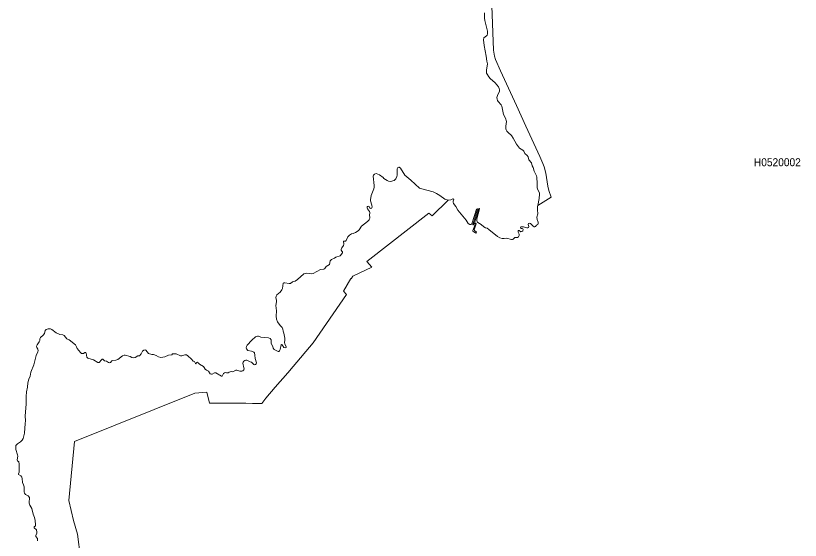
# Model space of a CAD drawing. Extents: x 369010 to 739155, y 6377141 to 6616555.
# Drawn here: x 467264 to 477071, y 6546276 to 6552828 of the extents above; entities that cross this region are included whole.
import ezdxf
from ezdxf.enums import TextEntityAlignment as Align

# ---------------------------------------------------------------- set-up
doc = ezdxf.new("R2010")
doc.units = 0
doc.header["$LTSCALE"] = 40
doc.layers.add('1', color=7, linetype='Continuous', lineweight=13)
doc.layers.add('2', color=7, linetype='Continuous')

msp = doc.modelspace()

# ---------------------------------------------------------------- linework, layer by layer
at = {"layer": '1'}
for points in [[(473318.44, 6555284.19), (473425.19, 6555106.77), (473659.87, 6554731.91), (473840.93, 6554436.98), (473227.25, 6553136.61), (473212.68, 6553064.45), (473216.98, 6552949.1), (473235.19, 6552398.14), (473247.27, 6552322.17), (473261.51, 6552279.3), (473324.4, 6552140.61), (473522.67, 6551707.16), (473641.01, 6551449.3), (473814.45, 6551067.98), (473853.02, 6550983.08), (473870.89, 6550939.55), (473888.6, 6550862.26), (473913.92, 6550700.73), (473928.32, 6550642.97), (473958.61, 6550563.52), (473790.13, 6550457.77)], [(473123.81, 6552864.03), (473122.32, 6552798.32), (473127.28, 6552766.71), (473160.88, 6552636.63), (473161.21, 6552600.71), (473157.07, 6552586.64), (473149.62, 6552576.55), (473117.02, 6552553.05), (473109.9, 6552525.08), (473118.34, 6552456.39), (473146.15, 6552322.5), (473152.77, 6552259.94), (473161.87, 6552225.18), (473148.8, 6552145.74), (473149.13, 6552111.81), (473155.75, 6552095.93), (473178.92, 6552062.99), (473196.3, 6552042.96), (473255.05, 6551988.35), (473300.4, 6551937.37), (473309, 6551920.16), (473311.65, 6551902.62), (473309.17, 6551882.92), (473291.79, 6551845.68), (473279.71, 6551806.13), (473280.7, 6551784.12), (473285.5, 6551768.89), (473293.45, 6551757.64), (473333, 6551715.43), (473342.44, 6551697.89), (473360.64, 6551595.11), (473386.79, 6551548.11), (473396.72, 6551506.57), (473391.76, 6551448.14), (473391.59, 6551413.88), (473394.41, 6551402.63), (473404, 6551385.75), (473419.56, 6551368.04), (473460.44, 6551330.3), (473483.61, 6551297.04), (473523.33, 6551224.71), (473560.74, 6551171.75), (473601.95, 6551149.41), (473615.19, 6551136.33), (473628.76, 6551105.38), (473656.07, 6551082.38), (473668.48, 6551065.83), (473678.58, 6551028.26), (473710.02, 6550991.68), (473719.79, 6550952.13), (473731.54, 6550930.61), (473744.94, 6550886.59), (473774.57, 6550827.34), (473779.7, 6550811.12), (473783.34, 6550731.34), (473780.69, 6550680.7), (473784.99, 6550663.16), (473810.32, 6550615.49), (473812.96, 6550600.1), (473808.66, 6550545.65), (473790.13, 6550457.77), (473958.61, 6550563.52), (473928.32, 6550642.97), (473913.92, 6550700.73), (473888.6, 6550862.26), (473870.89, 6550939.55), (473853.02, 6550983.08), (473814.45, 6551067.98), (473641.01, 6551449.3), (473522.67, 6551707.16), (473324.4, 6552140.61), (473261.51, 6552279.3), (473247.27, 6552322.17), (473235.19, 6552398.14), (473216.98, 6552949.1)], [(468074.11, 6546061.15), (468035.22, 6546351.94), (467985.57, 6546522.25), (467957.1, 6546649.85), (467929.46, 6546771.66), (467998.64, 6547508.32), (469501.42, 6548112.91), (469651.37, 6548124.49), (469688.27, 6547990.43), (470012.83, 6547989.94), (470139.44, 6547987.62), (470224.51, 6547985.63), (470339.53, 6547983.81), (470391.33, 6548049.85), (470507.02, 6548187.05), (470666.07, 6548365.8), (470731.61, 6548444.91), (470980.86, 6548744.14), (471400.74, 6549346.08), (471362.84, 6549387.62), (471451.88, 6549547.16), (471457.68, 6549541.04), (471476.71, 6549573.64), (471717.52, 6549688.01), (471652.97, 6549756.2), (472429.68, 6550360.12), (472468.41, 6550328.51), (472670.99, 6550525.13), (472627.13, 6550535.72), (472565.73, 6550583.05), (472524.18, 6550608.71), (472482.81, 6550627.41), (472324.09, 6550667.96), (472311.84, 6550675.9), (472204.93, 6550772.72), (472126.81, 6550836.11), (472074.18, 6550922.67), (472058.95, 6550935.08), (472051.01, 6550937.56), (472037.44, 6550929.12), (472031.98, 6550910.09), (472033.13, 6550834.78), (472029.99, 6550820.55), (472015.43, 6550790.6), (472003.84, 6550777.69), (471993.41, 6550771.4), (471950.71, 6550758.98)], [(471950.71, 6550758.98), (471923.07, 6550759.81), (471905.7, 6550767.92), (471866.14, 6550794.4), (471855.38, 6550805.99), (471809.87, 6550839.25), (471790.34, 6550848.85), (471769.32, 6550855.14), (471747.64, 6550846.7), (471735.06, 6550834.78), (471730.43, 6550823.2), (471744.33, 6550706.02), (471744, 6550687.82), (471738.7, 6550664.65), (471706.93, 6550584.05), (471698.32, 6550528.27), (471699.15, 6550515.03), (471715.37, 6550460.58), (471719.01, 6550436.42), (471716.36, 6550428.14), (471709.24, 6550422.18), (471702.29, 6550421.85), (471691.87, 6550425.66), (471682.43, 6550443.2), (471670.18, 6550450.15), (471663.4, 6550446.18)], [(473790.13, 6550457.77), (473787.15, 6550443.53), (473785.82, 6550403.65), (473790.95, 6550354), (473778.87, 6550312.95), (473781.52, 6550282), (473794.43, 6550248.07), (473794.76, 6550233.18), (473790.95, 6550221.59), (473772.58, 6550210.01), (473762.15, 6550196.27), (473752.22, 6550191.47), (473742.96, 6550192.13), (473727.4, 6550201.9), (473717.3, 6550215.3), (473697.94, 6550232.18), (473681.89, 6550235.49), (473674.11, 6550231.36), (473671.46, 6550219.77), (473676.92, 6550195.94), (473673.94, 6550182.86), (473665, 6550178.4), (473654.58, 6550178.07), (473611.22, 6550192.96), (473579.11, 6550189.65), (473572.65, 6550183.2), (473572.32, 6550173.6), (473581.42, 6550168.63), (473594.33, 6550170.45), (473601.78, 6550167.97), (473606.25, 6550156.05), (473600.79, 6550139.17), (473591.35, 6550131.06), (473575.8, 6550129.57), (473556.27, 6550145.63), (473544.02, 6550145.13), (473543.36, 6550125.77), (473558.09, 6550098.29), (473557.92, 6550081.74), (473549.81, 6550065.03), (473535.25, 6550058.74), (473503.97, 6550056.92), (473493.05, 6550051.12), (473482.12, 6550037.88), (473474.67, 6550033.75), (473461.27, 6550032.92), (473397.22, 6550051.29), (473369.74, 6550044.5), (473346.57, 6550045.33), (473315.96, 6550053.94), (473287.82, 6550068.34), (473178.26, 6550155.72), (473158.89, 6550174.59), (473137.71, 6550180.22), (473116.19, 6550190.31), (473083.75, 6550219.44), (473041.05, 6550243.27), (473032.12, 6550253.37), (473027.15, 6550270.42), (473027.65, 6550289.61), (473061.25, 6550415.23), (473058.1, 6550421.52), (473052.64, 6550418.21), (473002.16, 6550254.2), (473002.49, 6550242.12), (473018.21, 6550226.89), (472992.89, 6550154.07), (472998.52, 6550144.47), (473024.34, 6550126.1), (473016.06, 6550112.69), (472979.98, 6550137.85), (472979.65, 6550144.47), (473006.63, 6550220.43), (473000.67, 6550235.49), (472982.63, 6550214.97), (472978.49, 6550217.95), (473036.75, 6550412.92), (473032.28, 6550417.38), (473025.5, 6550411.43), (472965.75, 6550229.54), (472953.83, 6550221.26), (472938.44, 6550220.6), (472918.75, 6550231.69), (472893.09, 6550274.22), (472791.47, 6550397.69), (472764.99, 6550444.69), (472737.69, 6550482.76), (472731.4, 6550498.81), (472731.23, 6550510.73), (472738.68, 6550535.55), (472734.21, 6550540.52), (472726.76, 6550541.18), (472703.76, 6550530.09), (472670.99, 6550525.13), (472468.41, 6550328.51), (472429.68, 6550360.12), (471652.97, 6549756.2), (471717.52, 6549688.01), (471476.71, 6549573.64), (471457.68, 6549541.04)], [(471663.4, 6550446.18), (471658.93, 6550438.73), (471657.44, 6550427.48), (471661.25, 6550415.89), (471688.06, 6550383.95), (471692.36, 6550374.19), (471692.69, 6550361.44), (471687.73, 6550339.93), (471690.38, 6550303.35), (471687.23, 6550286.97), (471681.27, 6550277.53), (471661.91, 6550257.34), (471588.26, 6550198.09), (471559.13, 6550152.25), (471546.39, 6550141.82), (471509.48, 6550121.3), (471483.66, 6550109.71), (471462.15, 6550104.25), (471435.83, 6550088.86), (471414.48, 6550064.2), (471396.28, 6550018.68), (471388, 6550013.89), (471363.17, 6550010.57), (471367.31, 6549973.34), (471360.86, 6549956.79), (471340.5, 6549930.47), (471334.38, 6549909.95), (471334.38, 6549897.87), (471339.01, 6549885.62), (471348.78, 6549876.68), (471350.6, 6549866.59), (471321.63, 6549830.18), (471267.02, 6549813.96), (471250.47, 6549798.73), (471210.75, 6549782.68), (471193.04, 6549765.3), (471186.09, 6549721.44), (471145.37, 6549695.79), (471130.14, 6549672.12), (471115.25, 6549664.34), (471075.69, 6549658.38), (470981.69, 6549609.06), (470960.17, 6549604.92), (470930.38, 6549609.72), (470899.27, 6549610.55), (470866.33, 6549604.26), (470786.39, 6549531.44), (470758.26, 6549513.24), (470723.67, 6549502.48), (470698.84, 6549485.1), (470683.78, 6549481.79), (470629.99, 6549493.21), (470616.59, 6549493.21), (470607.32, 6549486.59), (470597.72, 6549421.22), (470591.76, 6549403.34), (470571.07, 6549375.87), (470527.71, 6549339.95), (470520.26, 6549326.22), (470515.13, 6549304.7), (470522.58, 6549274.91), (470523.9, 6549254.55), (470513.81, 6549208.87), (470523.24, 6549141.35), (470518.77, 6549073.49), (470524.07, 6549036.25), (470536.48, 6549002.99), (470568.09, 6548957.31), (470594.41, 6548935.79), (470603.35, 6548913.45), (470605.99, 6548887.13), (470616.09, 6548863.3), (470627.51, 6548802.06), (470626.52, 6548770.12), (470622.21, 6548750.43), (470629.99, 6548724.94), (470644.39, 6548698.13), (470642.9, 6548685.22), (470637.11, 6548678.93), (470616.59, 6548682.57), (470594.74, 6548717.82), (470586.63, 6548720.8), (470581.33, 6548717.16), (470570.08, 6548659.23), (470562.3, 6548642.52), (470553.69, 6548634.41), (470545.25, 6548633.58), (470495.44, 6548661.06), (470483.19, 6548673.63), (470479.55, 6548695.65), (470456.38, 6548733.05), (470455.55, 6548779.39), (470443.63, 6548795.44), (470425.43, 6548804.38), (470376.11, 6548807.36), (470327.78, 6548814.64), (470300.97, 6548826.23), (470284.75, 6548826.23), (470261.75, 6548815.47), (470213.91, 6548774.26)], [(471457.68, 6549541.04), (471451.88, 6549547.16), (471362.84, 6549387.62), (471400.74, 6549346.08), (470980.86, 6548744.14), (470731.61, 6548444.91), (470666.07, 6548365.8), (470507.02, 6548187.05), (470391.33, 6548049.85), (470339.53, 6547983.81), (470224.51, 6547985.63), (470139.44, 6547987.62), (470012.83, 6547989.94), (469688.27, 6547990.43), (469651.37, 6548124.49), (469501.42, 6548112.91), (467998.64, 6547508.32), (467929.46, 6546771.66), (467957.1, 6546649.85), (467985.57, 6546522.25), (468035.22, 6546351.94), (468074.11, 6546061.15)], [(468423, 6548497.7), (468398.83, 6548513.76), (468375.17, 6548515.58), (468353.98, 6548536.27), (468346.04, 6548538.25), (468334.95, 6548531.47), (468305.98, 6548498.03), (468289.6, 6548495.88), (468236.31, 6548528.49), (468166.63, 6548552.32), (468155.38, 6548562.75), (468147.27, 6548613.22), (468140.98, 6548621), (468129.72, 6548622), (468113.01, 6548609.75), (468102.58, 6548607.93), (468085.53, 6548610.25), (468072.46, 6548620.18), (468033.07, 6548672.14), (468026.28, 6548691.18), (468010.39, 6548718.49), (467933.1, 6548781.21), (467902.49, 6548792.8), (467869.22, 6548834.34), (467854.99, 6548841.79), (467814.44, 6548846.92), (467769.42, 6548868.1), (467714.8, 6548910.47), (467700.24, 6548916.76), (467669.13, 6548916.43), (467644.3, 6548908.65), (467631.22, 6548895.91), (467623.61, 6548860.32), (467609.21, 6548839.14), (467573.96, 6548810.67), (467565.02, 6548791.97), (467564.36, 6548769.46), (467557.08, 6548753.08), (467531.76, 6548716.33), (467526.3, 6548699.62), (467529.61, 6548682.57), (467541.85, 6548663.21), (467545.49, 6548647.65), (467542.35, 6548629.11), (467522.32, 6548583.1), (467489.88, 6548469.07), (467452.48, 6548377.38), (467444.37, 6548326.57), (467429.14, 6548290.16), (467414.25, 6548242.66), (467412.26, 6548189.53), (467401.51, 6548129.13), (467396.21, 6548070.04), (467394.55, 6547977.36), (467384.29, 6547831.05), (467387.77, 6547766.51), (467382.97, 6547736.38), (467374.03, 6547615.4), (467359.47, 6547549.03), (467346.39, 6547528.18), (467326.37, 6547507.49), (467287.97, 6547480.02), (467267.94, 6547458.01), (467264.47, 6547410.51), (467287.8, 6547342.65), (467289.96, 6547326.27), (467281.68, 6547280.59), (467288.3, 6547268.67), (467303.2, 6547255.43), (467309.49, 6547228.62), (467308.99, 6547126.5), (467298.23, 6547106.15), (467299.22, 6547096.88), (467326.7, 6547081.98), (467340.27, 6547064.6), (467346.56, 6547046.07), (467351.03, 6546995.92), (467362.61, 6546970.27), (467368.57, 6546942.46), (467371.71, 6546882.38), (467375.69, 6546862.69), (467385.78, 6546848.12), (467418.39, 6546833.39), (467435.6, 6546810.39), (467437.59, 6546789.54), (467433.12, 6546763.22), (467433.12, 6546740.22), (467440.07, 6546716.88), (467465.89, 6546672.19), (467483.76, 6546603.68), (467500.31, 6546561.31), (467508.09, 6546524.56), (467512.56, 6546468.13), (467510.08, 6546458.53), (467494.19, 6546442.81), (467494.85, 6546432.05), (467522.99, 6546406.06), (467529.44, 6546379.75), (467527.12, 6546365.35), (467514.71, 6546337.38)], [(470213.91, 6548774.26), (470156.48, 6548711.87), (470149.04, 6548698.13), (470146.89, 6548679.92), (470150.2, 6548667.34), (470166.75, 6548647.32), (470213.09, 6548636.89), (470240.89, 6548625.47), (470249.5, 6548615.71), (470254.63, 6548588.23), (470257.11, 6548546.03), (470274.49, 6548492.57), (470271.18, 6548480.66), (470261.08, 6548470.73), (470249.66, 6548467.75), (470238.91, 6548472.55), (470210.77, 6548498.86), (470196.7, 6548506.64), (470178.17, 6548511.94), (470154.5, 6548525.18), (470142.91, 6548525.51), (470129.51, 6548521.2), (470115.11, 6548512.6), (470107.33, 6548502.17), (470103.52, 6548487.28), (470117.59, 6548431), (470119.41, 6548416.44), (470116.43, 6548406.51), (470103.85, 6548391.28), (470089.62, 6548388.3), (470065.95, 6548389.79), (470026.9, 6548402.04), (470014.98, 6548400.55), (469976.75, 6548381.19), (469958.87, 6548383.01), (469932.72, 6548377.05), (469919.32, 6548367.78), (469901.11, 6548367.78), (469885.89, 6548371.59), (469872.98, 6548367.12), (469862.55, 6548357.85), (469845.01, 6548327.73), (469838.22, 6548327.07), (469764.07, 6548365.63), (469747.36, 6548365.63), (469721.21, 6548351.89), (469709.96, 6548349.25), (469694.89, 6548354.87), (469672.22, 6548388.97), (469648.06, 6548400.06), (469632.33, 6548411.97), (469620.75, 6548436.14), (469609.99, 6548448.05), (469563.32, 6548474.04), (469546.27, 6548491.41), (469531.21, 6548499.52), (469524.43, 6548497.04), (469521.11, 6548483.64), (469516.98, 6548480.66), (469510.36, 6548482.15), (469499.6, 6548507.8), (469482.88, 6548514.09), (469462.2, 6548538.91), (469417.18, 6548580.95), (469398.15, 6548590.55), (469376.63, 6548592.04), (469342.87, 6548578.63), (469322.84, 6548581.61), (469271.37, 6548603.46), (469225.36, 6548603.46), (469213.94, 6548591.21), (469176.2, 6548587.57), (469129.04, 6548569.04), (469078.39, 6548557.45), (469049.1, 6548567.88), (469021.62, 6548585.75), (468985.88, 6548595.35), (468966.84, 6548596.01), (468926.13, 6548609.75), (468891.04, 6548650.3), (468880.61, 6548654.44), (468866.55, 6548650.96), (468849.5, 6548636.89), (468831.29, 6548604.62), (468810.11, 6548580.45), (468792.24, 6548580.12), (468756.82, 6548559.27), (468735.63, 6548553.81), (468717.1, 6548557.12), (468693.43, 6548571.52), (468633.02, 6548587.9), (468618.95, 6548587.9), (468600.75, 6548578.3), (468542.66, 6548534.78), (468517.5, 6548524.02), (468476.62, 6548523.36), (468467.02, 6548517.73), (468447.49, 6548496.21), (468433.75, 6548494.06), (468423, 6548497.7)], [(467514.71, 6546337.38), (467517.69, 6546322.98), (467535.89, 6546298.82), (467536.56, 6546267.37)]]:
    msp.add_lwpolyline(points, dxfattribs=at)

# ---------------------------------------------------------------- texts
at = {"layer": '2', "width": 0.95}
msp.add_text('H0520002', height=100, dxfattribs=at).set_placement((476784.05, 6550947.53), align=Align.CENTER)

doc.saveas('drawing.dxf')
